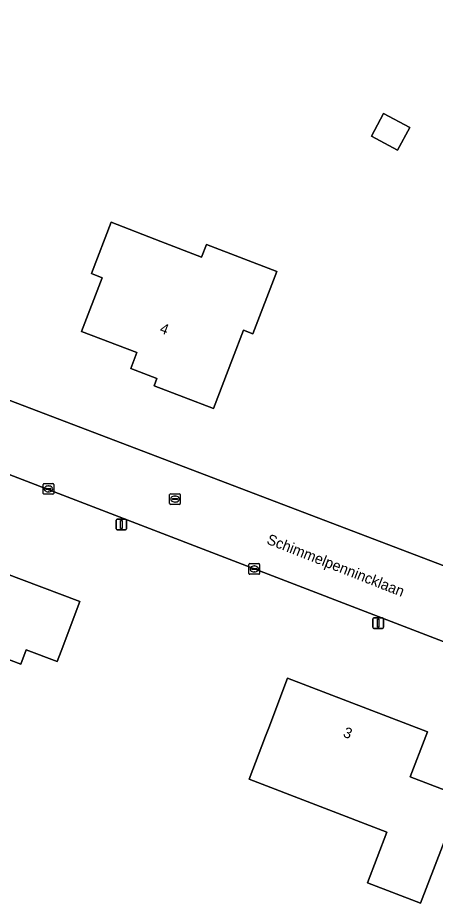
# Model space of a CAD drawing. Extents: x 162417 to 163722, y 384268 to 385417.
# Drawn here: x 163191 to 163230.3, y 385234.3 to 385317.6 of the extents above; entities that cross this region are included whole.
import ezdxf

# ---------------------------------------------------------------- set-up
doc = ezdxf.new("R2010")
doc.units = 0
for name, color, linetype in [('IMGEO_Erf', 7, 'Continuous'), ('IMGEO_Kolk', 7, 'Continuous'), ('IMGEO_Lichtmast', 7, 'Continuous'), ('IMGEO_Openbare_ruimte_label', 7, 'Continuous'), ('IMGEO_Pand', 7, 'Continuous'), ('IMGEO_Pand_nummerreeks', 7, 'Continuous'), ('IMGEO_Rijbaan_lokaal_gesloten', 7, 'Continuous'), ('IMGEO_Rioolput', 7, 'Continuous')]:
    doc.layers.add(name, color=color, linetype=linetype)

msp = doc.modelspace()

# ---------------------------------------------------------------- linework, layer by layer
at = {"layer": 'IMGEO_Erf'}
for points in [[(163184.131, 385283.914), (163230.586, 385266.263), (163272.829, 385250), (163277.559, 385248.179), (163278.574, 385250), (163307.686, 385302.216), (163291.557, 385311.67), (163280.277, 385318.062), (163247.492, 385335.181), (163246.263, 385335.823), (163212.847, 385351.737), (163184.213, 385364.005), (163174.141, 385368.012), (163167.217, 385370.454)], [(163274.704, 385242.119), (163254.239, 385250), (163172.476, 385281.443)]]:
    msp.add_lwpolyline(points, dxfattribs=at)
for points in [[(163224.318, 385306.47), (163225.468, 385308.596), (163227.925, 385307.266), (163226.775, 385305.141)], [(163203.854, 385282.976), (163204.113, 385283.651), (163201.649, 385284.597), (163202.226, 385286.098), (163197.027, 385288.095), (163198.968, 385293.147), (163197.957, 385293.535), (163199.809, 385298.356), (163204.477, 385296.563), (163208.325, 385295.085), (163208.776, 385296.259), (163215.397, 385293.716), (163213.149, 385287.864), (163212.276, 385288.199), (163211.238, 385285.496), (163209.445, 385280.828)], [(163181.236, 385257.722), (163176.556, 385259.482), (163178.019, 385263.369), (163177.069, 385263.726), (163179.173, 385269.319), (163196.846, 385262.671), (163195.086, 385257.991), (163194.725, 385257.031), (163191.811, 385258.127), (163191.3, 385256.768), (163186.393, 385258.614), (163185.459, 385256.133)], [(163232.796, 385244.315), (163231.009, 385239.646), (163228.953, 385234.276), (163223.95, 385236.191), (163225.783, 385240.98), (163212.79, 385245.953), (163214.34, 385250), (163214.642, 385250.788), (163216.428, 385255.457), (163229.592, 385250.419), (163229.432, 385250), (163227.964, 385246.164)]]:
    msp.add_lwpolyline(points, close=True, dxfattribs=at)
at = {"layer": 'IMGEO_Kolk'}
for p, q in [((163193.402, 385272.846), (163193.402, 385273.698)), ((163193.477, 385273.772), (163194.329, 385273.772)), ((163194.403, 385273.698), (163194.403, 385272.846)), ((163193.661, 385273.266), (163193.661, 385273.278)), ((163194.099, 385273.229), (163193.701, 385273.229)), ((163193.704, 385273.315), (163194.102, 385273.315)), ((163193.913, 385272.992), (163193.888, 385272.992)), ((163193.89, 385273.552), (163193.915, 385273.552)), ((163194.145, 385273.278), (163194.145, 385273.266)), ((163194.329, 385272.772), (163193.477, 385272.772)), ((163212.86, 385266.239), (163213.712, 385266.239)), ((163212.785, 385265.313), (163212.785, 385266.165)), ((163213.044, 385265.733), (163213.044, 385265.745)), ((163213.482, 385265.696), (163213.084, 385265.696)), ((163213.087, 385265.782), (163213.485, 385265.782)), ((163213.296, 385265.459), (163213.271, 385265.459)), ((163213.273, 385266.019), (163213.298, 385266.019)), ((163213.528, 385265.745), (163213.528, 385265.733)), ((163213.786, 385266.165), (163213.786, 385265.313)), ((163213.712, 385265.239), (163212.86, 385265.239))]:
    msp.add_line(p, q, dxfattribs=at)
for points in [[(163193.402, 385272.846), (163193.402, 385273.698)], [(163193.477, 385273.772), (163194.329, 385273.772)], [(163194.403, 385273.698), (163194.403, 385272.846)], [(163194.329, 385272.772), (163193.477, 385272.772)], [(163212.86, 385266.239), (163213.712, 385266.239)], [(163212.785, 385265.313), (163212.785, 385266.165)], [(163213.786, 385266.165), (163213.786, 385265.313)], [(163213.712, 385265.239), (163212.86, 385265.239)]]:
    msp.add_lwpolyline(points, dxfattribs=at)
for centre, radius, start, end in [((163193.479, 385273.696), 0.0765, 91.55205, 178.44795), ((163193.479, 385273.696), 0.0765, 91.55205, 178.44795), ((163194.327, 385273.696), 0.0765, 1.55205, 88.44795), ((163194.327, 385273.696), 0.0765, 1.55205, 88.44795), ((163193.701, 385273.275), 0.0403, 85.87752, 175.75265), ((163193.698, 385273.265), 0.0366, 178.93798, 274.71019), ((163194.102, 385273.272), 0.043, 264.86636, 352.45326), ((163194.106, 385273.277), 0.0386, 1.73085, 96.63898), ((163193.479, 385272.848), 0.0765, 181.55205, 268.44795), ((163193.479, 385272.848), 0.0765, 181.55205, 268.44795), ((163194.327, 385272.848), 0.0765, 271.55205, 358.44795), ((163194.327, 385272.848), 0.0765, 271.55205, 358.44795), ((163212.862, 385266.163), 0.0765, 91.55205, 178.44795), ((163212.862, 385266.163), 0.0765, 91.55205, 178.44795), ((163213.71, 385266.163), 0.0765, 1.55205, 88.44795), ((163213.71, 385266.163), 0.0765, 1.55205, 88.44795), ((163213.084, 385265.742), 0.0403, 85.87752, 175.75265), ((163213.081, 385265.732), 0.0366, 178.93798, 274.71019), ((163213.485, 385265.739), 0.043, 264.86636, 352.45326), ((163213.489, 385265.744), 0.0386, 1.73085, 96.63898), ((163212.862, 385265.315), 0.0765, 181.55205, 268.44795), ((163212.862, 385265.315), 0.0765, 181.55205, 268.44795), ((163213.71, 385265.315), 0.0765, 271.55205, 358.44795), ((163213.71, 385265.315), 0.0765, 271.55205, 358.44795)]:
    msp.add_arc(centre, radius, start, end, dxfattribs=at)
for centre, major_axis, ratio, start_param, end_param in [((163193.889, 385273.272), (-0.387, 0.002), 0.722429, 4.712389, 7.853982), ((163193.914, 385273.272), (-0.39, 0.002), 0.717154, 1.570796, 4.712389), ((163213.272, 385265.739), (-0.387, 0.002), 0.722429, 4.712389, 7.853982), ((163213.297, 385265.739), (-0.39, 0.002), 0.717154, 1.570796, 4.712389)]:
    msp.add_ellipse(centre, major_axis=major_axis, ratio=ratio, start_param=start_param, end_param=end_param, dxfattribs=at)
at = {"layer": 'IMGEO_Lichtmast'}
for p, q in [((163200.374, 385270.423), (163201.164, 385270.423)), ((163201.164, 385270.423), (163200.374, 385270.423)), ((163200.274, 385269.523), (163200.274, 385270.323)), ((163200.274, 385270.323), (163200.274, 385269.523)), ((163201.264, 385270.323), (163201.264, 385269.523)), ((163201.264, 385269.523), (163201.264, 385270.323)), ((163201.164, 385269.423), (163200.374, 385269.423)), ((163200.374, 385269.423), (163201.164, 385269.423)), ((163224.461, 385260.245), (163224.461, 385261.045)), ((163224.461, 385261.045), (163224.461, 385260.245)), ((163224.561, 385261.145), (163225.351, 385261.145)), ((163225.351, 385261.145), (163224.561, 385261.145)), ((163225.451, 385261.045), (163225.451, 385260.245)), ((163225.451, 385260.245), (163225.451, 385261.045)), ((163225.351, 385260.145), (163224.561, 385260.145)), ((163224.561, 385260.145), (163225.351, 385260.145))]:
    msp.add_line(p, q, dxfattribs=at)
for points in [[(163200.694, 385270.298), (163200.844, 385270.298), (163200.844, 385269.548), (163200.694, 385269.548), (163200.694, 385270.298)], [(163224.881, 385261.02), (163225.031, 385261.02), (163225.031, 385260.27), (163224.881, 385260.27), (163224.881, 385261.02)]]:
    msp.add_lwpolyline(points, dxfattribs=at)
for centre, start, end in [((163200.374, 385270.323), 90, 180), ((163200.374, 385270.323), 90, 180), ((163201.164, 385270.323), 0, 90), ((163201.164, 385270.323), 360, 90), ((163200.374, 385269.523), 180, 270), ((163200.374, 385269.523), 180, 270), ((163201.164, 385269.523), 270, 0), ((163201.164, 385269.523), 270, 0), ((163224.561, 385261.045), 90, 180), ((163224.561, 385261.045), 90, 180), ((163225.351, 385261.045), 0, 90), ((163225.351, 385261.045), 360, 90), ((163224.561, 385260.245), 180, 270), ((163224.561, 385260.245), 180, 270), ((163225.351, 385260.245), 270, 0), ((163225.351, 385260.245), 270, 0)]:
    msp.add_arc(centre, 0.1, start, end, dxfattribs=at)
at = {"layer": 'IMGEO_Pand'}
for points in [[(163224.318, 385306.47), (163226.775, 385305.141), (163227.925, 385307.266), (163225.468, 385308.596)], [(163203.854, 385282.976), (163209.445, 385280.828), (163211.238, 385285.496), (163212.276, 385288.199), (163213.149, 385287.864), (163215.397, 385293.716), (163208.776, 385296.259), (163208.325, 385295.085), (163204.477, 385296.563), (163199.809, 385298.356), (163197.957, 385293.535), (163198.968, 385293.147), (163197.027, 385288.095), (163202.226, 385286.098), (163201.649, 385284.597), (163204.113, 385283.651)], [(163181.236, 385257.722), (163185.459, 385256.133), (163186.393, 385258.614), (163191.3, 385256.768), (163191.811, 385258.127), (163194.725, 385257.031), (163195.086, 385257.991), (163196.846, 385262.671), (163179.173, 385269.319), (163177.069, 385263.726), (163178.019, 385263.369), (163176.556, 385259.482)], [(163232.796, 385244.315), (163227.964, 385246.164), (163229.432, 385250), (163229.592, 385250.419), (163216.428, 385255.457), (163214.642, 385250.788), (163214.34, 385250), (163212.79, 385245.953), (163225.783, 385240.98), (163223.95, 385236.191), (163228.953, 385234.276), (163231.009, 385239.646)]]:
    msp.add_lwpolyline(points, close=True, dxfattribs=at)
at = {"layer": 'IMGEO_Rijbaan_lokaal_gesloten'}
for points in [[(163279.966, 385247.222), (163277.559, 385248.179), (163272.829, 385250), (163230.586, 385266.263), (163184.131, 385283.914)], [(163172.476, 385281.443), (163254.239, 385250), (163274.704, 385242.119), (163275.759, 385241.708), (163277.16, 385240.937)]]:
    msp.add_lwpolyline(points, dxfattribs=at)
at = {"layer": 'IMGEO_Rioolput'}
for p, q in [((163205.318, 385271.886), (163205.318, 385272.738)), ((163205.393, 385272.812), (163206.245, 385272.812)), ((163205.577, 385272.306), (163205.577, 385272.318)), ((163206.015, 385272.269), (163205.617, 385272.269)), ((163205.62, 385272.355), (163206.018, 385272.355)), ((163205.829, 385272.032), (163205.804, 385272.032)), ((163205.806, 385272.592), (163205.831, 385272.592)), ((163206.061, 385272.318), (163206.061, 385272.306)), ((163206.319, 385272.738), (163206.319, 385271.886)), ((163206.245, 385271.812), (163205.393, 385271.812))]:
    msp.add_line(p, q, dxfattribs=at)
for points in [[(163205.318, 385271.886), (163205.318, 385272.738)], [(163205.393, 385272.812), (163206.245, 385272.812)], [(163206.319, 385272.738), (163206.319, 385271.886)], [(163206.245, 385271.812), (163205.393, 385271.812)]]:
    msp.add_lwpolyline(points, dxfattribs=at)
for centre, radius, start, end in [((163205.395, 385272.736), 0.0765, 91.55205, 178.44795), ((163205.395, 385272.736), 0.0765, 91.55205, 178.44795), ((163205.617, 385272.315), 0.0403, 85.87752, 175.75265), ((163205.614, 385272.305), 0.0366, 178.93798, 274.71019), ((163206.018, 385272.312), 0.043, 264.86636, 352.45326), ((163206.022, 385272.317), 0.0386, 1.73085, 96.63898), ((163206.243, 385272.736), 0.0765, 1.55205, 88.44795), ((163206.243, 385272.736), 0.0765, 1.55205, 88.44795), ((163205.395, 385271.888), 0.0765, 181.55205, 268.44795), ((163205.395, 385271.888), 0.0765, 181.55205, 268.44795), ((163206.243, 385271.888), 0.0765, 271.55205, 358.44795), ((163206.243, 385271.888), 0.0765, 271.55205, 358.44795)]:
    msp.add_arc(centre, radius, start, end, dxfattribs=at)
for centre, major_axis, ratio, start_param, end_param in [((163205.805, 385272.312), (-0.387, 0.002), 0.722429, 4.712389, 7.853982), ((163205.83, 385272.312), (-0.39, 0.002), 0.717154, 1.570796, 4.712389)]:
    msp.add_ellipse(centre, major_axis=major_axis, ratio=ratio, start_param=start_param, end_param=end_param, dxfattribs=at)

# ---------------------------------------------------------------- texts
at = {"layer": 'IMGEO_Openbare_ruimte_label'}
msp.add_text('Schimmelpennincklaan', height=1, rotation=338.53894, dxfattribs=at).set_placement((163214.379, 385268.134))
at = {"layer": 'IMGEO_Pand_nummerreeks'}
for s, rotation, p in [('4', 338.98404, (163204.301, 385288)), ('3', 339.05763, (163221.581, 385249.975))]:
    msp.add_text(s, height=1, rotation=rotation, dxfattribs=at).set_placement(p)

doc.saveas('drawing.dxf')
